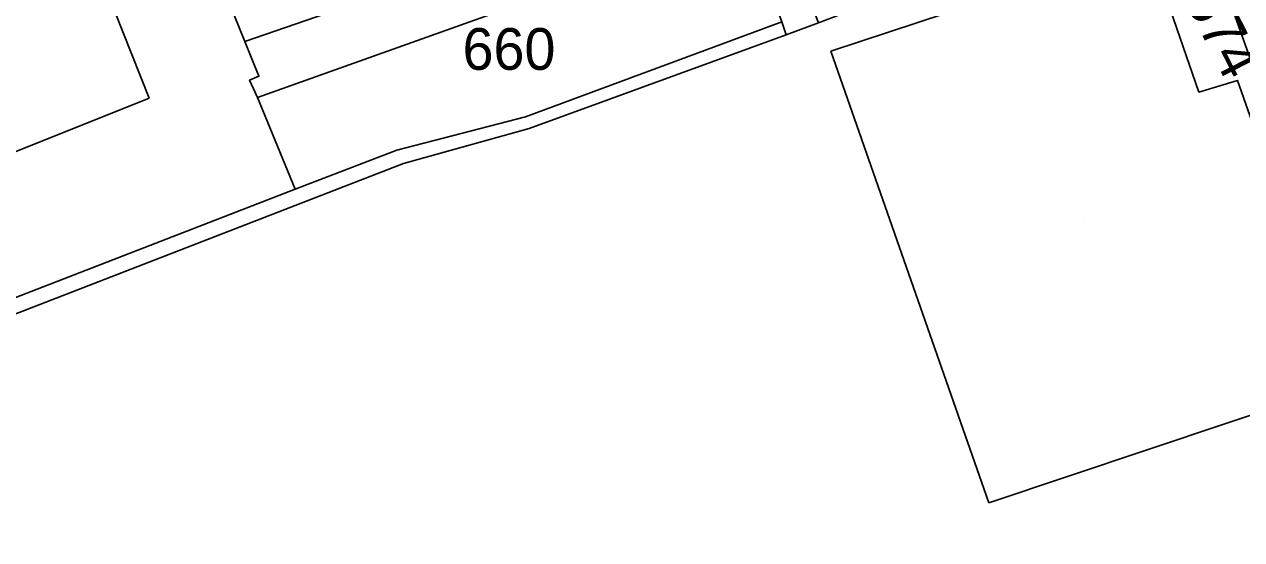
# Model space of a CAD drawing. Extents: x -263423 to -261326, y -1240067 to -1237864.
# Drawn here: x -262924.6 to -262866.1, y -1238938.5 to -1238913.8 of the extents above; entities that cross this region are included whole.
import ezdxf

# ---------------------------------------------------------------- set-up
doc = ezdxf.new("R2010")
doc.units = 0
for name, color, linetype in [('body_kn', 7, 'Continuous'), ('kladpar_druhypozemkov', 7, 'Continuous'), ('kladpar_hranice', 7, 'Continuous'), ('kladpar_parcelnecisla', 7, 'Continuous'), ('kladpar_plochy', 7, 'Continuous'), ('zappar_hrandruhpozemk', 7, 'Continuous')]:
    doc.layers.add(name, color=color, linetype=linetype)

msp = doc.modelspace()

# ---------------------------------------------------------------- linework, layer by layer
at = {"layer": 'body_kn'}
for p, q in [((-262888, -1238914.27), (-262888, -1238914.27)), ((-262888, -1238914.27), (-262888, -1238914.27)), ((-262913.99, -1238914.58), (-262913.99, -1238914.58)), ((-262913.99, -1238914.58), (-262913.99, -1238914.58)), ((-262885.85, -1238915.04), (-262885.85, -1238915.04)), ((-262885.85, -1238915.04), (-262885.85, -1238915.04)), ((-262913.77, -1238916.44), (-262913.77, -1238916.44)), ((-262913.32, -1238916.25), (-262913.32, -1238916.25)), ((-262866.32, -1238916.45), (-262866.32, -1238916.45)), ((-262868.17, -1238917.01), (-262868.17, -1238917.01)), ((-262918.59, -1238917.3), (-262918.59, -1238917.3)), ((-262913.39, -1238917.27), (-262913.39, -1238917.27)), ((-262900.52, -1238918.19), (-262900.52, -1238918.19)), ((-262900.34, -1238918.76), (-262900.34, -1238918.76)), ((-262906.69, -1238919.8), (-262906.69, -1238919.8)), ((-262906.37, -1238920.44), (-262906.37, -1238920.44)), ((-262911.58, -1238921.67), (-262911.58, -1238921.67)), ((-262878.26, -1238936.72), (-262878.26, -1238936.72))]:
    msp.add_line(p, q, dxfattribs=at)
at = {"layer": 'kladpar_druhypozemkov'}
for p, q in [((-262901.51, -1238913.84), (-262901.51, -1238913.84)), ((-262873.69, -1238923.03), (-262873.69, -1238923.03))]:
    msp.add_line(p, q, dxfattribs=at)
at = {"layer": 'kladpar_hranice'}
for points in [[(-262923.68, -1238890.87), (-262918.75, -1238902.86), (-262918.38, -1238903.76), (-262917.88, -1238904.97), (-262917.13, -1238906.82), (-262913.99, -1238914.58), (-262913.32, -1238916.25), (-262913.77, -1238916.44), (-262913.39, -1238917.27), (-262911.58, -1238921.67), (-262940.01, -1238932.67), (-262955.08, -1238937.34), (-262958.62, -1238926.12), (-262959.12, -1238926.25), (-262959.5, -1238925.03), (-262958.92, -1238924.91), (-262960.04, -1238921.41), (-262960.49, -1238921.53), (-262960.92, -1238920.32), (-262960.41, -1238920.19), (-262964.08, -1238908.91), (-262934.12, -1238896.14), (-262923.68, -1238890.87)], [(-262918.38, -1238903.76), (-262918.75, -1238902.86), (-262914.16, -1238899.15), (-262913.8, -1238900.05), (-262913.01, -1238902.03), (-262911.96, -1238901.62), (-262909.67, -1238907.32), (-262907.63, -1238912.38), (-262913.99, -1238914.58), (-262917.13, -1238906.82), (-262917.88, -1238904.97), (-262918.38, -1238903.76)], [(-262913.99, -1238914.58), (-262907.63, -1238912.38), (-262909.67, -1238907.32), (-262891.13, -1238900.9), (-262888.4, -1238908.66), (-262886.45, -1238913.68), (-262888, -1238914.27), (-262888.21, -1238913.64), (-262889.93, -1238908.91), (-262913.39, -1238917.27), (-262913.77, -1238916.44), (-262913.32, -1238916.25), (-262913.99, -1238914.58)], [(-262889.93, -1238908.91), (-262888.21, -1238913.64), (-262900.52, -1238918.19), (-262906.69, -1238919.8), (-262911.58, -1238921.67), (-262913.39, -1238917.27), (-262889.93, -1238908.91)], [(-262940.01, -1238932.67), (-262911.58, -1238921.67), (-262906.69, -1238919.8), (-262900.52, -1238918.19), (-262888.21, -1238913.64), (-262888, -1238914.27), (-262886.45, -1238913.68), (-262883.01, -1238912.38), (-262879.2, -1238910.93), (-262879.1, -1238910.89)]]:
    msp.add_lwpolyline(points, dxfattribs=at)
at = {"layer": 'kladpar_plochy'}
for points in [[(-262923.68, -1238890.87), (-262918.75, -1238902.86), (-262918.38, -1238903.76), (-262917.88, -1238904.97), (-262917.13, -1238906.82), (-262913.99, -1238914.58), (-262913.32, -1238916.25), (-262913.77, -1238916.44), (-262913.39, -1238917.27), (-262911.58, -1238921.67), (-262940.01, -1238932.67), (-262955.08, -1238937.34), (-262958.62, -1238926.12), (-262959.12, -1238926.25), (-262959.5, -1238925.03), (-262958.92, -1238924.91), (-262960.04, -1238921.41), (-262960.49, -1238921.53), (-262960.92, -1238920.32), (-262960.41, -1238920.19), (-262964.08, -1238908.91), (-262934.12, -1238896.14)], [(-262918.38, -1238903.76), (-262918.75, -1238902.86), (-262914.16, -1238899.15), (-262913.8, -1238900.05), (-262913.01, -1238902.03), (-262911.96, -1238901.62), (-262909.67, -1238907.32), (-262907.63, -1238912.38), (-262913.99, -1238914.58), (-262917.13, -1238906.82), (-262917.88, -1238904.97)], [(-262913.99, -1238914.58), (-262907.63, -1238912.38), (-262909.67, -1238907.32), (-262891.13, -1238900.9), (-262888.4, -1238908.66), (-262886.45, -1238913.68), (-262888, -1238914.27), (-262888.21, -1238913.64), (-262889.93, -1238908.91), (-262913.39, -1238917.27), (-262913.77, -1238916.44), (-262913.32, -1238916.25)], [(-262889.93, -1238908.91), (-262888.21, -1238913.64), (-262900.52, -1238918.19), (-262906.69, -1238919.8), (-262911.58, -1238921.67), (-262913.39, -1238917.27)]]:
    msp.add_lwpolyline(points, close=True, dxfattribs=at)
msp.add_lwpolyline([(-262940.01, -1238932.67), (-262911.58, -1238921.67), (-262906.69, -1238919.8), (-262900.52, -1238918.19), (-262888.21, -1238913.64), (-262888, -1238914.27), (-262886.45, -1238913.68), (-262883.01, -1238912.38), (-262879.2, -1238910.93), (-262879.1, -1238910.89), (-262875.98, -1238909.64), (-262875.94, -1238909.62), (-262872.42, -1238908.33), (-262869.64, -1238907.24), (-262868.73, -1238906.88), (-262867.97, -1238906.58), (-262866.41, -1238910.91), (-262866.08, -1238911.8)], dxfattribs=at)
at = {"layer": 'zappar_hrandruhpozemk'}
for p, q in [((-262856.84, -1238940.43), (-262868.55, -1238907.4)), ((-262878.26, -1238936.72), (-262885.85, -1238915.04)), ((-262918.59, -1238917.3), (-262942, -1238926.68)), ((-262906.37, -1238920.44), (-262939.76, -1238933.37))]:
    msp.add_line(p, q, dxfattribs=at)
for points in [[(-262946.47, -1238912.21), (-262924.39, -1238902.7), (-262918.59, -1238917.3)], [(-262885.85, -1238915.04), (-262870.59, -1238910), (-262868.17, -1238917.01), (-262866.32, -1238916.45), (-262863.65, -1238924.03), (-262865.36, -1238924.72), (-262863, -1238931.61), (-262878.26, -1238936.72)], [(-262888, -1238914.27), (-262900.34, -1238918.76), (-262906.37, -1238920.44)]]:
    msp.add_lwpolyline(points, dxfattribs=at)

# ---------------------------------------------------------------- texts
at = {"layer": 'kladpar_parcelnecisla'}
msp.add_text('674', height=2, rotation=297, dxfattribs=at).set_placement((-262868.893, -1238912.568))
msp.add_text('660', height=2, dxfattribs=at).set_placement((-262903.54, -1238915.94))

doc.saveas('drawing.dxf')
